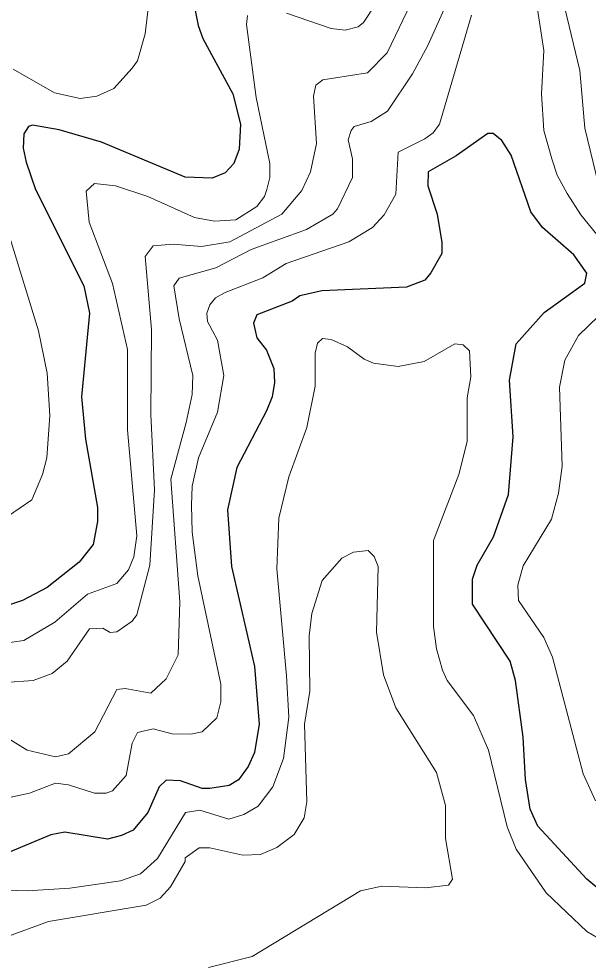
# Model space of a CAD drawing. Extents: x 423 to 448.8, y 7456.3 to 7484.
# Drawn here: x 425.439 to 426.187, y 7464.022 to 7465.258 of the extents above; entities that cross this region are included whole.
import ezdxf

# ---------------------------------------------------------------- set-up
doc = ezdxf.new("R2010")
doc.units = 0
doc.header["$LTSCALE"] = 0.032
doc.layers.add('1', color=7, linetype='Continuous', lineweight=25)
doc.layers.add('2', color=7, linetype='Continuous', lineweight=13)

msp = doc.modelspace()

# ---------------------------------------------------------------- linework, layer by layer
at = {"layer": '1'}
for points in [[(425.6638, 7465.3045), (425.6747, 7465.2488), (425.6809, 7465.2318), (425.7203, 7465.1591), (425.7303, 7465.1196), (425.7288, 7465.0864), (425.7218, 7465.0678), (425.7102, 7465.0554), (425.6932, 7465.0485), (425.6577, 7465.05), (425.5478, 7465.0956), (425.4921, 7465.1119), (425.4573, 7465.1181), (425.4519, 7465.1165), (425.4457, 7465.1065), (425.4449, 7465.0879), (425.4488, 7465.0694), (425.4612, 7465.0338), (425.5246, 7464.9069), (425.5323, 7464.8714), (425.5215, 7464.7615), (425.5269, 7464.7058), (425.5424, 7464.6161), (425.5424, 7464.5976), (425.537, 7464.5674), (425.5184, 7464.5442), (425.4767, 7464.5109), (425.4442, 7464.4939), (425.4256, 7464.4877)], [(426.2191, 7464.1002), (426.1852, 7464.1281), (426.1209, 7464.1977), (426.1109, 7464.2201), (426.1047, 7464.2588), (426.1016, 7464.3145), (426.0915, 7464.3887), (426.0846, 7464.4142), (426.0351, 7464.4892), (426.0351, 7464.5218), (426.0413, 7464.5403), (426.0629, 7464.5775), (426.0823, 7464.6331), (426.0885, 7464.7089), (426.0838, 7464.7832), (426.0923, 7464.8311), (426.1294, 7464.8721), (426.1828, 7464.9108), (426.1851, 7464.9239), (426.1681, 7464.9479), (426.1271, 7464.9835), (426.1116, 7465.0044), (426.0861, 7465.0787), (426.0738, 7465.098), (426.0622, 7465.1072), (426.0552, 7465.1072), (426.0135, 7465.0779), (425.9771, 7465.057), (425.9763, 7465.0384), (425.9887, 7465.0013), (425.9949, 7464.9642), (425.9949, 7464.9495), (425.9802, 7464.924), (425.9724, 7464.9147), (425.9485, 7464.9054), (425.8371, 7464.9007), (425.8085, 7464.8938), (425.7984, 7464.8868), (425.752, 7464.869), (425.7473, 7464.8582), (425.752, 7464.8389), (425.7644, 7464.8226), (425.7744, 7464.7987), (425.7752, 7464.7801), (425.7721, 7464.7615), (425.7644, 7464.743), (425.7257, 7464.6687), (425.7133, 7464.613), (425.7187, 7464.5388), (425.7489, 7464.4073), (425.7551, 7464.3315), (425.7489, 7464.2944), (425.7404, 7464.2758), (425.728, 7464.2587), (425.7156, 7464.251), (425.6901, 7464.2471), (425.6801, 7464.2471), (425.6515, 7464.2572), (425.6329, 7464.258), (425.6236, 7464.2495), (425.6089, 7464.2155), (425.5896, 7464.1922), (425.5741, 7464.1853), (425.5556, 7464.1806), (425.4999, 7464.1899), (425.4813, 7464.1861), (425.4256, 7464.1629)]]:
    msp.add_lwpolyline(points, dxfattribs=at)
at = {"layer": '2'}
for points in [[(425.6197, 7465.3602), (425.6051, 7465.238), (425.595, 7465.2024), (425.588, 7465.1931), (425.564, 7465.166), (425.5416, 7465.156), (425.52, 7465.1529), (425.486, 7465.1606), (425.4318, 7465.1915)], [(426.2006, 7465.04), (426.1828, 7465.1142), (426.1759, 7465.19), (426.1395, 7465.3432)], [(426.1109, 7465.3339), (426.1287, 7465.2163), (426.1256, 7465.1591), (426.1287, 7465.1111), (426.1395, 7465.074), (426.1464, 7465.0524), (426.1596, 7465.0284), (426.1774, 7465.0005), (426.2269, 7464.9394)], [(426.015, 7465.3091), (425.9763, 7465.2225), (425.9562, 7465.1854), (425.9237, 7465.1366), (425.9021, 7465.1227), (425.8796, 7465.1165), (425.8757, 7465.1111), (425.8719, 7465.0988), (425.8773, 7465.074), (425.8773, 7465.0492), (425.858, 7465.0082), (425.8518, 7465.0013), (425.817, 7464.9812), (425.7443, 7464.9549), (425.6979, 7464.9309), (425.6499, 7464.917), (425.6429, 7464.9069), (425.6499, 7464.8636), (425.6677, 7464.7894), (425.6669, 7464.7646), (425.6592, 7464.7275), (425.6391, 7464.6533), (425.6507, 7464.4924), (425.6484, 7464.4228), (425.6329, 7464.391), (425.6128, 7464.3725), (425.5788, 7464.3786), (425.5679, 7464.3771), (425.5393, 7464.3214), (425.5045, 7464.2928), (425.4875, 7464.2889), (425.4504, 7464.2974), (425.3684, 7464.3477)], [(425.7164, 7464.9649), (425.7845, 7465.0013), (425.8108, 7465.0322), (425.8224, 7465.057), (425.8301, 7465.0941), (425.8262, 7465.156), (425.8293, 7465.1707), (425.8386, 7465.1777), (425.8526, 7465.18), (425.8974, 7465.1869), (425.9229, 7465.2132), (425.9593, 7465.289)], [(425.9075, 7465.2759), (425.892, 7465.2527), (425.8851, 7465.2472), (425.868, 7465.2426), (425.8495, 7465.2449), (425.7907, 7465.265)], [(425.7396, 7465.2619), (425.7381, 7465.2504), (425.7512, 7465.1545), (425.769, 7465.0678), (425.769, 7465.0493), (425.7651, 7465.0338), (425.762, 7465.0245), (425.752, 7465.0113), (425.7242, 7464.9936), (425.6963, 7464.992), (425.67, 7464.9967), (425.6089, 7465.0245), (425.5664, 7465.0384), (425.5385, 7465.0415), (425.5277, 7465.0314), (425.5316, 7464.9905), (425.5625, 7464.91), (425.5819, 7464.8234), (425.5819, 7464.7523), (425.5819, 7464.7182), (425.5942, 7464.579), (425.5903, 7464.5512), (425.5834, 7464.5341), (425.5679, 7464.5163), (425.5293, 7464.5024), (425.4867, 7464.4653), (425.4457, 7464.4413), (425.4024, 7464.4351)], [(425.595, 7464.3207), (425.6159, 7464.3253), (425.6406, 7464.3191), (425.6654, 7464.3183), (425.6801, 7464.3214), (425.6994, 7464.34), (425.7048, 7464.3609), (425.7048, 7464.3841), (425.6746, 7464.5264), (425.6669, 7464.5836), (425.6661, 7464.6192), (425.6669, 7464.644), (425.6754, 7464.6811), (425.7002, 7464.7414), (425.7087, 7464.7894), (425.7002, 7464.8358), (425.687, 7464.8605), (425.6862, 7464.8714), (425.6901, 7464.8822), (425.6978, 7464.8914), (425.7102, 7464.8984), (425.7598, 7464.9177), (425.7906, 7464.9363), (425.8727, 7464.9649), (425.9036, 7464.9835), (425.919, 7465.0005), (425.9346, 7465.0276), (425.9376, 7465.0825), (425.9724, 7465.1003), (425.9833, 7465.108), (425.9918, 7465.1196), (426.0336, 7465.2627)], [(425.4101, 7465.0261), (425.465, 7464.8482), (425.4767, 7464.7925), (425.4798, 7464.7368), (425.4759, 7464.6811), (425.4705, 7464.6594), (425.4565, 7464.6262), (425.4256, 7464.6053)], [(425.421, 7464.3864), (425.4581, 7464.3887), (425.4829, 7464.398), (425.5029, 7464.4142), (425.5323, 7464.4568), (425.5494, 7464.4575), (425.5594, 7464.4521), (425.5679, 7464.4529), (425.588, 7464.4668), (425.5942, 7464.4753), (425.6112, 7464.5403), (425.6174, 7464.6393), (425.6128, 7464.7383), (425.6135, 7464.8497), (425.605, 7464.9456), (425.6159, 7464.9595), (425.6422, 7464.9618), (425.6793, 7464.9587), (425.7164, 7464.9649)], [(426.2006, 7464.8675), (426.1743, 7464.8419), (426.1565, 7464.8095), (426.1496, 7464.7739), (426.1527, 7464.6703), (426.148, 7464.6347), (426.1387, 7464.6007), (426.1016, 7464.5395), (426.0946, 7464.514), (426.0954, 7464.4939), (426.1287, 7464.4452), (426.1403, 7464.4197), (426.1805, 7464.2665), (426.1967, 7464.2309)], [(426.23, 7464.0329), (426.1852, 7464.0592), (426.1318, 7464.1103), (426.0923, 7464.1675), (426.0807, 7464.1969), (426.056, 7464.2975), (426.0366, 7464.3431), (426.0018, 7464.3887), (425.9956, 7464.4027), (425.9879, 7464.4305), (425.9841, 7464.4599), (425.9841, 7464.5728), (426.0173, 7464.6594), (426.0281, 7464.7028), (426.0281, 7464.76), (426.0328, 7464.7878), (426.0312, 7464.8219), (426.0227, 7464.8296), (426.0119, 7464.8311), (425.9717, 7464.8079), (425.9377, 7464.801), (425.9052, 7464.8056), (425.8928, 7464.811), (425.8711, 7464.8272), (425.8495, 7464.8365), (425.8379, 7464.8381), (425.8317, 7464.8319), (425.8286, 7464.8188), (425.8286, 7464.7755), (425.8177, 7464.7213), (425.7938, 7464.6563), (425.7806, 7464.6022), (425.7783, 7464.5357)], [(425.421, 7464.0515), (425.4782, 7464.0724), (425.6066, 7464.094), (425.6251, 7464.1033), (425.6383, 7464.118), (425.6576, 7464.1512), (425.6576, 7464.1559), (425.6762, 7464.169), (425.6901, 7464.169), (425.7335, 7464.1597), (425.7566, 7464.1605), (425.7783, 7464.1698), (425.8007, 7464.1868), (425.8139, 7464.2085), (425.8177, 7464.2294), (425.8146, 7464.3315), (425.8216, 7464.3748), (425.8208, 7464.4475), (425.8239, 7464.4769), (425.8378, 7464.5202), (425.8634, 7464.5496), (425.8789, 7464.5573), (425.8982, 7464.5597), (425.9059, 7464.5519), (425.9113, 7464.5388), (425.909, 7464.4522), (425.9183, 7464.3965), (425.9345, 7464.3532), (425.9879, 7464.2681), (425.9995, 7464.2248), (425.9995, 7464.1969), (425.9995, 7464.1814), (426.0088, 7464.128), (426.0034, 7464.1203), (425.9732, 7464.1165), (425.916, 7464.1188), (425.8882, 7464.1126), (425.7458, 7464.0267), (425.6886, 7464.012)], [(425.7783, 7464.5357), (425.7907, 7464.3949), (425.7938, 7464.3408), (425.7868, 7464.2866), (425.7729, 7464.2495), (425.7535, 7464.224), (425.735, 7464.2131), (425.7149, 7464.207), (425.677, 7464.2186), (425.6584, 7464.2155), (425.6213, 7464.1551), (425.5989, 7464.135), (425.5726, 7464.1257), (425.5061, 7464.1164), (425.4504, 7464.1126), (425.4071, 7464.1141)], [(425.4272, 7464.2355), (425.4535, 7464.241), (425.4875, 7464.2541), (425.5045, 7464.2518), (425.5385, 7464.241), (425.554, 7464.241), (425.5625, 7464.2441), (425.5803, 7464.2642), (425.588, 7464.3067), (425.595, 7464.3207)]]:
    msp.add_lwpolyline(points, dxfattribs=at)

doc.saveas('drawing.dxf')
